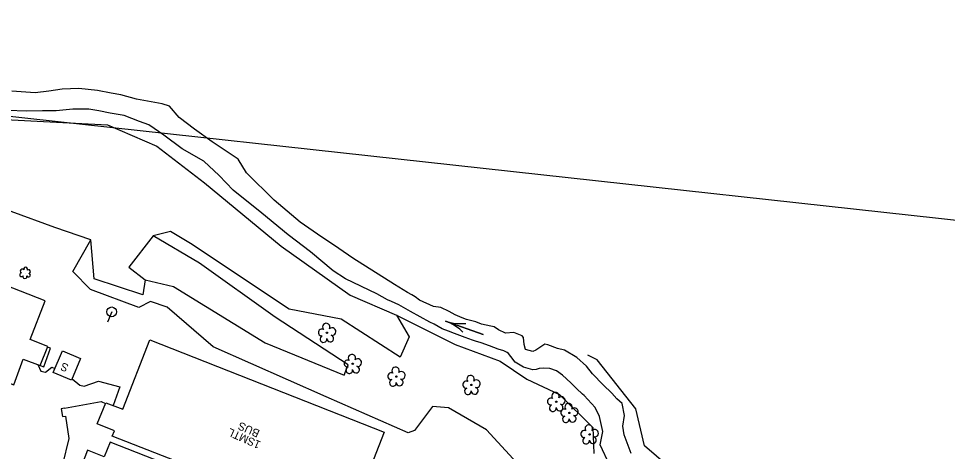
# Model space of a CAD drawing. Extents: x 472260 to 482161, y 489063 to 507124.
# Drawn here: x 479625.5 to 480089.5, y 493717.9 to 493934.2 of the extents above; entities that cross this region are included whole.
import ezdxf

# ---------------------------------------------------------------- set-up
doc = ezdxf.new("R2010")
doc.units = 0
for name, color, linetype in [('Exist Plan Preparation Watershed Blue', 7, 'Continuous'), ('Exist Structure Minor Drop Inlet Cogo Elevation', 7, 'Continuous'), ('Exist Structure Minor Drop Inlet Cogo Number', 7, 'Continuous'), ('Prop Drainage Structure Drop Inlet Grate 2 Wide Slots and Flat Grates 840 20 Label', 7, 'Continuous'), ('Prop Drainage Structure Outlet Berm Ditch 850 10 CELL', 7, 'Continuous'), ('Prop Drainage Structure Pipe RCP 18in Class III', 7, 'Continuous'), ('Prop Drainage Structure Pipe RCP 18in Class IV', 7, 'Continuous'), ('Prop Drainage Structure Pipe RCP 24in Class III', 7, 'Continuous'), ('Prop Drainage Structure Tops and Inverts LABEL', 7, 'Continuous'), ('Prop Erosion Rip Rap Pad at Outlet CELL', 7, 'Continuous'), ('Prop Erosion Rip Rap Pad at Outlet Label', 7, 'Continuous'), ('Prop NEU Channel Block Detail Label', 7, 'Continuous'), ('Prop SS Fill Line', 7, 'Continuous')]:
    doc.layers.add(name, color=color, linetype=linetype)

msp = doc.modelspace()

# ---------------------------------------------------------------- linework, layer by layer
at = {"layer": 'Exist Plan Preparation Watershed Blue'}
for points in [[(479636.37, 493760.85), (479638.06, 493760.21), (479641.53, 493769.49), (479639.96, 493770.04)], [(479648.51, 493739.41), (479666.82, 493742.81), (479668.98, 493741.89)], [(479648.51, 493739.41), (479646.77, 493739.09), (479647.52, 493735.31), (479649.1, 493735.54)], [(479656.14, 493708.66), (479647.59, 493711.33), (479650.8, 493724.32), (479649.1, 493735.54)]]:
    msp.add_lwpolyline(points, dxfattribs=at)
at = {"layer": 'Exist Structure Minor Drop Inlet Cogo Elevation'}
for radius in [1992.96, 2092.96]:
    msp.add_arc((480448.9, 495467.9), radius, 230.46528, 247.8014, dxfattribs=at)
at = {"layer": 'Exist Structure Minor Drop Inlet Cogo Number'}
msp.add_line((480638.53, 493773.45), (479176.25, 493934.19), dxfattribs=at)
at = {"layer": 'Prop Drainage Structure Drop Inlet Grate 2 Wide Slots and Flat Grates 840 20 Label'}
for p, q in [((479779.55, 493777.16), (479779.55, 493777.16)), ((479792.41, 493761.66), (479792.41, 493761.66)), ((479814.2, 493755.28), (479814.2, 493755.28)), ((479851.66, 493751.08), (479851.66, 493751.08)), ((479894.08, 493742.67), (479894.08, 493742.67)), ((479900.61, 493737.11), (479900.61, 493737.11)), ((479910.7, 493726.39), (479910.7, 493726.39))]:
    msp.add_line(p, q, dxfattribs=at)
for centre in [(479779.55, 493777.16), (479792.41, 493761.66), (479814.2, 493755.28), (479851.66, 493751.08), (479894.08, 493742.67), (479900.61, 493737.11), (479910.7, 493726.39)]:
    msp.add_circle(centre, 0.326, dxfattribs=at)
for centre, radius, start, end in [((479776.95, 493777.31), 1.73, 62.6636, 279.3457), ((479779.17, 493780.03), 1.86, 330.1651, 219.7134), ((479782.1, 493777.75), 1.9, 257.1011, 134.1999), ((479777.85, 493774.04), 1.69, 111.5671, 6.231), ((479781.22, 493774.26), 1.7, 181.2822, 74.56), ((479792.02, 493764.53), 1.86, 330.1651, 219.7134), ((479789.8, 493761.81), 1.73, 62.6636, 279.3457), ((479794.08, 493758.76), 1.7, 181.2822, 74.56), ((479794.95, 493762.25), 1.9, 257.1011, 134.1999), ((479790.7, 493758.54), 1.69, 111.5671, 6.231), ((479811.6, 493755.44), 1.73, 62.6636, 279.3457), ((479813.82, 493758.16), 1.86, 330.1651, 219.7134), ((479816.75, 493755.87), 1.9, 257.1011, 134.1999), ((479851.27, 493753.95), 1.86, 330.1651, 219.7134), ((479812.5, 493752.16), 1.69, 111.5671, 6.231), ((479815.87, 493752.38), 1.7, 181.2822, 74.56), ((479849.05, 493751.23), 1.73, 62.6636, 279.3457), ((479854.21, 493751.67), 1.9, 257.1011, 134.1999), ((479849.95, 493747.96), 1.69, 111.5671, 6.231), ((479853.33, 493748.18), 1.7, 181.2822, 74.56), ((479893.69, 493745.54), 1.86, 330.1651, 219.7134), ((479891.47, 493742.82), 1.73, 62.6636, 279.3457), ((479896.63, 493743.25), 1.9, 257.1011, 134.1999), ((479900.23, 493739.98), 1.86, 330.1651, 219.7134), ((479892.37, 493739.54), 1.69, 111.5671, 6.231), ((479895.75, 493739.77), 1.7, 181.2822, 74.56), ((479898.01, 493737.26), 1.73, 62.6636, 279.3457), ((479903.16, 493737.7), 1.9, 257.1011, 134.1999), ((479898.91, 493733.99), 1.69, 111.5671, 6.231), ((479902.29, 493734.21), 1.7, 181.2822, 74.56), ((479908.09, 493726.54), 1.73, 62.6636, 279.3457), ((479910.31, 493729.26), 1.86, 330.1651, 219.7134), ((479913.24, 493726.97), 1.9, 257.1011, 134.1999), ((479908.99, 493723.26), 1.69, 111.5671, 6.231), ((479912.37, 493723.49), 1.7, 181.2822, 74.56)]:
    msp.add_arc(centre, radius, start, end, dxfattribs=at)
at = {"layer": 'Prop Drainage Structure Pipe RCP 18in Class III'}
for points in [[(479635.14, 493761.31), (479636.67, 493757.96), (479639.02, 493757.55), (479642.15, 493760.04), (479643.62, 493759.35)], [(479652.26, 493754.19), (479656.1, 493751.01), (479658.34, 493750.41), (479665.42, 493752.92), (479676.11, 493750.06), (479672.71, 493740.78)]]:
    msp.add_lwpolyline(points, dxfattribs=at)
at = {"layer": 'Prop Drainage Structure Pipe RCP 18in Class IV'}
msp.add_line((479848.11, 493779.7), (479848.11, 493779.7), dxfattribs=at)
msp.add_lwpolyline([(479847.35, 493777.54), (479845.83, 493778.91), (479844.18, 493780.17), (479842.42, 493781.3), (479840.59, 493782.28), (479838.68, 493783.03), (479857.54, 493776.36), (479838.68, 493783.03), (479840.64, 493782.42), (479842.68, 493782.03), (479844.76, 493781.8), (479846.83, 493781.74), (479848.88, 493781.85)], dxfattribs=at)
at = {"layer": 'Prop Drainage Structure Pipe RCP 24in Class III'}
for points in [[(479931.56, 493716.8), (479928.03, 493726.18), (479927.35, 493730.56), (479928.12, 493735.86), (479927.07, 493741.83), (479924.38, 493744.21), (479921.88, 493746.98), (479917.57, 493751.21), (479912.11, 493756.63), (479909.26, 493760.51), (479904.37, 493764.87), (479898.24, 493768.55), (479894.66, 493769.28), (479889.86, 493771.2), (479888.37, 493771.49), (479883.95, 493768.41), (479882.33, 493767.88), (479878.68, 493768.87), (479878.02, 493771.25), (479877.78, 493774.72), (479877.09, 493775.63), (479872.89, 493777.23), (479868.68, 493777.03), (479865.2, 493778.67), (479863.12, 493780.12), (479861.36, 493780.39), (479856.72, 493781.42), (479853.9, 493782.71), (479849.17, 493783.76), (479847.01, 493784.7), (479843.55, 493786.2), (479840.6, 493787.82), (479836.45, 493789.76), (479832.78, 493790.21), (479825.69, 493793.48), (479823.65, 493795.11), (479821.88, 493796.11), (479819.82, 493797.29), (479813.27, 493801.21), (479792.39, 493814.43), (479785.45, 493819.23), (479774.79, 493826.4), (479766.17, 493832.41), (479753.2, 493843.51), (479739.42, 493857.04), (479735.25, 493863.87), (479722.27, 493872.55), (479713.36, 493878.98), (479705.76, 493884.82), (479700.89, 493890.33), (479697.17, 493891.57), (479684.48, 493893.86), (479676.67, 493896.14), (479671.75, 493896.93), (479664.9, 493898.21), (479655.53, 493899.31), (479647.31, 493898.86), (479640.6, 493897.85), (479633.8, 493897.11), (479622.14, 493897.96)], [(479920.77, 493710.89), (479916.09, 493721.09), (479917.35, 493727.84), (479915.72, 493735.35), (479913.46, 493739.75), (479907.96, 493745.77), (479907.19, 493746.44), (479904.22, 493749.38), (479901.32, 493752.2), (479897.12, 493756.01), (479894.17, 493758.14), (479890.85, 493759.37), (479887.75, 493759.46), (479885.48, 493759.35), (479883.98, 493758.82), (479882.37, 493758.68), (479877.69, 493759.95), (479873.48, 493762.5), (479871.32, 493765.29), (479870.24, 493766.78), (479869.53, 493767.35), (479867.85, 493768.19), (479864.98, 493768.97), (479860.75, 493770.63), (479856.53, 493772.13), (479853.7, 493772.97), (479852.31, 493773.5), (479848.64, 493774.82), (479843.31, 493776.72), (479840.25, 493777.91), (479837.09, 493779.12), (479835.14, 493780.23), (479833.01, 493781.48), (479830.86, 493782.42), (479821.32, 493787.74), (479815.51, 493791.15), (479811.84, 493792.84), (479809.8, 493793.61), (479804.43, 493796.54), (479788.82, 493804.2), (479782.71, 493808.08), (479771.35, 493817.55), (479760.18, 493826.07), (479747.03, 493836.91), (479732.7, 493848.41), (479725.67, 493855.84), (479718.11, 493862.92), (479707.24, 493869.16), (479698.14, 493875.89), (479690.51, 493881), (479685.96, 493882.8), (479678.29, 493885.68), (479671.27, 493886.98), (479665.55, 493888.14), (479660.67, 493888.88), (479652.66, 493888.85), (479644.31, 493888.01), (479637.44, 493888.07), (479629.48, 493887.83), (479619.98, 493888.28)]]:
    msp.add_lwpolyline(points, dxfattribs=at)
at = {"layer": 'Prop Drainage Structure Tops and Inverts LABEL'}
for points in [[(479688.82, 493803.69), (479702.91, 493800.27), (479748.66, 493772.08), (479788.18, 493755.93), (479790.14, 493761.22), (479753.69, 493785.01), (479715.9, 493812.02), (479692.69, 493825.66)], [(479883.84, 493701.77), (479859.15, 493728.66), (479840.21, 493739.65), (479832.27, 493740.39), (479823.21, 493728.26), (479820.15, 493727.19), (479779.16, 493745.21), (479722.73, 493770.09), (479699.74, 493789.9), (479691.42, 493792.78), (479685.5, 493789.76), (479661.47, 493798.8), (479652.63, 493807.86), (479661.56, 493823.65)], [(479814.25, 493786.04), (479843.61, 493771.36), (479866.07, 493762.95), (479879.4, 493753.97), (479895.71, 493746.3), (479912.31, 493729.75), (479912.77, 493716.89)]]:
    msp.add_lwpolyline(points, dxfattribs=at)
at = {"layer": 'Prop Erosion Rip Rap Pad at Outlet CELL'}
msp.add_line((479628.81, 493806.89), (479628.81, 493806.89), dxfattribs=at)
for centre, radius, start, end in [((479627.01, 493806.19), 0.955, 95.1099, 327.9534), ((479627.33, 493808.02), 0.968, 35.8908, 245.4216), ((479629.04, 493808.93), 0.99, 334.8391, 200.4717), ((479630.45, 493805.96), 0.937, 204.9913, 73.4601), ((479630.48, 493807.76), 0.929, 284.4567, 126.0861), ((479628.68, 493805.21), 0.984, 151.2797, 21.387)]:
    msp.add_arc(centre, radius, start, end, dxfattribs=at)
at = {"layer": 'Prop Erosion Rip Rap Pad at Outlet Label'}
for points in [[(479612.33, 493884.01), (479669.97, 493881.03), (479694.59, 493870.35), (479718.4, 493852.06), (479756.73, 493820.5), (479791.18, 493795.96), (479814.25, 493786.04), (479820.68, 493775.18), (479816.03, 493764.96), (479786.63, 493783.97), (479760.62, 493789.02), (479711.42, 493821.81), (479701.35, 493827.8), (479692.69, 493825.66), (479680.59, 493809.95), (479688.82, 493803.69), (479687.62, 493796.17), (479663.19, 493804.16), (479661.56, 493823.65), (479643.67, 493829.73), (479621.79, 493837.8), (479606.95, 493829.71), (479574.35, 493839.01)], [(480048.01, 493615.8), (480018.32, 493641.12), (479984.19, 493670.57), (479970.31, 493683.23), (479970.5, 493692.92), (479938.15, 493720.67), (479933.77, 493739.13), (479914.48, 493763.64), (479909.91, 493765.97)]]:
    msp.add_lwpolyline(points, dxfattribs=at)
at = {"layer": 'Prop NEU Channel Block Detail Label'}
for q in [(479669.98, 493782.38), (479672.05, 493787.61)]:
    msp.add_line((479672.05, 493787.61), q, dxfattribs=at)
msp.add_circle((479672.05, 493787.61), 2.45, dxfattribs=at)
at = {"layer": 'Prop SS Fill Line'}
for points in [[(479577.92, 493817.18), (479406.1, 493884.2), (479391.74, 493848.14), (479388.66, 493849.36), (479386.07, 493843.22), (479557.6, 493776.72), (479623.1, 493751.2), (479627.78, 493763.9), (479636.36, 493760.83), (479640.06, 493770.29), (479631.32, 493773.77), (479638.76, 493793.16), (479577.79, 493816.9)], [(479691.13, 493773.55), (479808.1, 493727.5), (479789.45, 493679.7), (479672.32, 493725.48), (479673.44, 493728.13), (479664.81, 493731.66), (479669.1, 493742.18), (479677.51, 493738.92)], [(479642.74, 493757.31), (479647.41, 493768.13), (479656.42, 493764.38), (479651.98, 493753.5)], [(479659.9, 493693.51), (479799.81, 493638.37), (479811.3, 493667.51), (479671.33, 493722.55), (479668.31, 493715.17), (479659.98, 493718.45), (479655.87, 493707.97), (479664.1, 493704.52)]]:
    msp.add_lwpolyline(points, close=True, dxfattribs=at)

# ---------------------------------------------------------------- texts
at = {"layer": 'Prop Drainage Structure Outlet Berm Ditch 850 10 CELL'}
for s, p in [('S', (479650.88, 493761.02)), ('BUS', (479746.33, 493728.31)), ('1SMTL', (479746.81, 493722.63))]:
    msp.add_text(s, height=4, rotation=156.0819, dxfattribs=at).set_placement(p)

doc.saveas('drawing.dxf')
